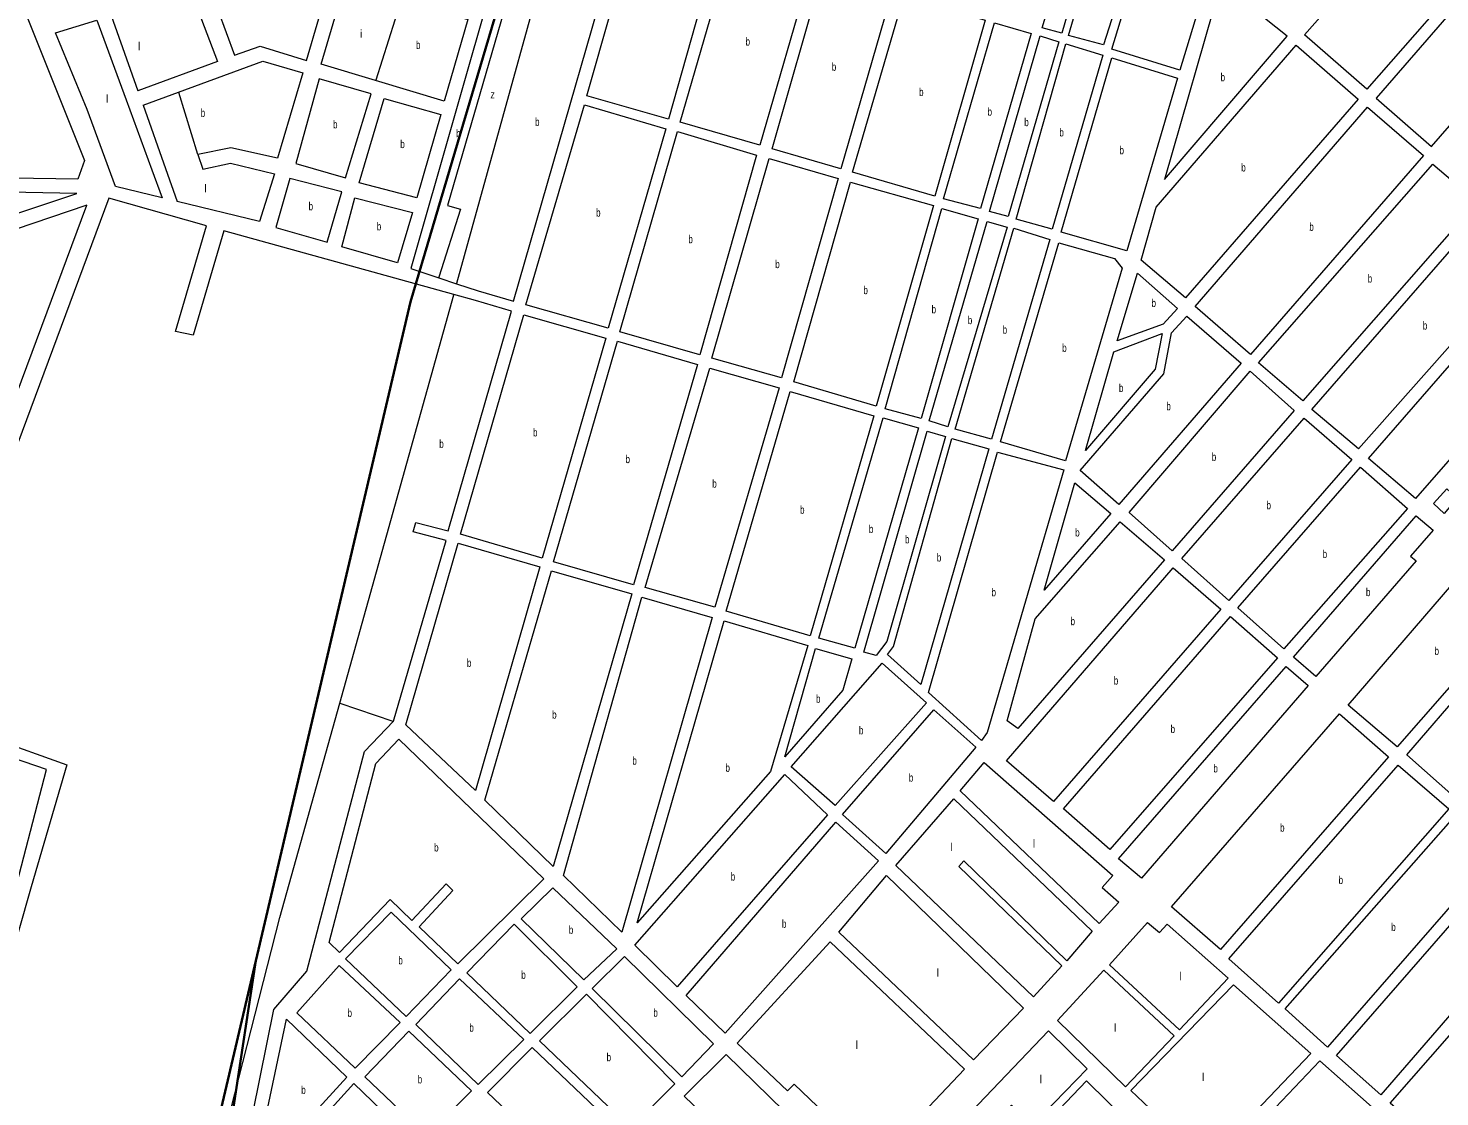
# Model space of a CAD drawing. Extents: x 639657 to 671642, y 222838 to 252123.
# Drawn here: x 653997 to 655760, y 244554 to 245889 of the extents above; entities that cross this region are included whole.
import ezdxf

# ---------------------------------------------------------------- set-up
doc = ezdxf.new("R2010")
doc.units = 0
doc.header["$LTSCALE"] = 4
for name, color, linetype, lineweight in [('1', 7, 'Continuous', 13), ('21', 7, 'Continuous', 13), ('57', 7, 'Continuous', 35)]:
    doc.layers.add(name, color=color, linetype=linetype, lineweight=lineweight)
doc.layers.add('7', color=7, linetype='Continuous')

msp = doc.modelspace()

# ---------------------------------------------------------------- linework, layer by layer
at = {"layer": '1'}
for p, q in [((654100.154, 245904.669), (654133.514, 245810.857)), ((654082.053, 245899.092), (654118.695, 245799.701)), ((654516.08, 245797.77), (654430.532, 245823.607)), ((654139.982, 245792.669), (654184.35, 245809.025)), ((654285.6, 245647.46), (654182.679, 245672.601)), ((654555.31, 245548.77), (654528.138, 245556.302))]:
    msp.add_line(p, q, dxfattribs=at)
for points in [[(655362.78, 246161.55), (655368.3, 246159.2), (655287.62, 245882.64), (655263.33, 245889.43), (655346.1, 246165.28)], [(655402.04, 246062.56), (655339.79, 245868.38), (655296, 245879.88), (655354.5, 246078.63)], [(655737.98, 246047.23), (655815.64, 245980.48), (655668.8, 245812.86), (655591.03, 245880.89)], [(654757.02, 246023.97), (654858.23, 245995.18), (654796.29, 245775.51), (654694.19, 245804.36)], [(654910.43, 245743.04), (654811.12, 245771.48), (654874.72, 245991.61), (654974.25, 245963.17)], [(654066.78, 245723.62), (654058.67, 245700.36), (653864.33, 245703.13), (653779.47, 245708.22), (653792.29, 245891.34), (653758.21, 245914.24), (653964.18, 245980.23)], [(654344.28, 245848.71), (654374.91, 245953.95), (654315.05, 245970.44), (654222.81, 245940.54), (654254.06, 245855.5), (654286.32, 245866.43)], [(655011.68, 245713.11), (654925.7, 245738.37), (654988.65, 245958.5), (655075.49, 245933.89)], [(655435.3, 245836.76), (655350.39, 245862.88), (655378.6, 245956.19), (655462.67, 245927.27)], [(655895.62, 245909.21), (655826.25, 245969.75), (655680.44, 245801.73), (655749.59, 245741.19)], [(655569.14, 245878.88), (655486.43, 245945.39), (655415.84, 245700.1)], [(655129.26, 245679.36), (655026.08, 245709.08), (655090.32, 245929.21), (655192, 245898.85)], [(655186.22, 245663.66), (655140.01, 245675.96), (655203.61, 245895.67), (655249.61, 245882.51)], [(655220.61, 245653.69), (655197.4, 245660.05), (655260.79, 245879.54), (655284.01, 245871.89)], [(655275.86, 245637.99), (655230.5, 245650.29), (655292.82, 245869.56), (655338.82, 245855.33)], [(655442.37, 245552.22), (655387.01, 245599.28), (655405.67, 245665.28), (655580.34, 245867.75), (655658.11, 245800.37)], [(655368.93, 245611.03), (655287.04, 245634.37), (655350.21, 245852.14), (655432.12, 245826.44)], [(654359.85, 245825.61), (654330.79, 245719.8), (654392.82, 245702.08), (654424.98, 245807.05)], [(654481.83, 245677.16), (654409.92, 245695.72), (654441.17, 245801.38), (654511.94, 245781.28)], [(654721.04, 245514.1), (654618.07, 245543.38), (654691.44, 245793.19), (654793.12, 245763.47)], [(655523.38, 245481.2), (655454.44, 245541.53), (655669.74, 245790.53), (655739.54, 245729.99)], [(654835.39, 245480.99), (654735.44, 245509.85), (654807.52, 245759.87), (654906.4, 245730.35)], [(654937.5, 245452.13), (654850.65, 245476.96), (654922.09, 245726.33), (655008.5, 245701.07)], [(655588.87, 245423.44), (655533.51, 245470.93), (655751.17, 245719.08), (655806.53, 245672.23)], [(653823.73, 245687.27), (653632.51, 245700.87), (653650.95, 245622.01), (653835.43, 245608.61), (654057.17, 245682.32)], [(654388.46, 245684.38), (654323.33, 245701.39), (654305.64, 245640.05), (654369.95, 245621.75)], [(655055.94, 245416.89), (654952.76, 245447.24), (655023.76, 245696.61), (655127.37, 245667.54)], [(654388.46, 245615.83), (654404.65, 245677.16), (654476.56, 245658.61), (654457.73, 245595.73)], [(655112.04, 245401.62), (655067.12, 245413.7), (655137.69, 245663.93), (655183.05, 245650.77)], [(655658.23, 245363.33), (655600.07, 245412.74), (655816.88, 245661.75), (655877.19, 245610.41)], [(655145.15, 245391.21), (655121.93, 245398.43), (655194.66, 245647.37), (655219.37, 245640.58)], [(655199.96, 245375.5), (655154.39, 245388.02), (655227.75, 245639.32), (655272.68, 245625.09)], [(655292.39, 245348.54), (655211.14, 245372.32), (655283.87, 245620.83), (655353.51, 245601.1), (655363, 245589.11)], [(655414.15, 245519.27), (655356.68, 245498.24), (655382.35, 245583.16), (655432.12, 245538.87)], [(655729.54, 245301.29), (655670.95, 245351.35), (655887.54, 245600.14), (655946.56, 245549.87)], [(654638.36, 245227.11), (654536.47, 245256.83), (654615.76, 245530.92), (654718.08, 245501.63)], [(655358.95, 245294.01), (655310.48, 245336.58), (655415.24, 245457.42), (655424.93, 245508.57), (655443.75, 245529.46), (655511.82, 245470.42)], [(654752.51, 245193.57), (654652.77, 245222.43), (654732.69, 245497.82), (654832.65, 245468.95)], [(655404.27, 245462.97), (655317.25, 245361.52), (655352.66, 245484.7), (655412.91, 245507.67)], [(654854.18, 245165.57), (654767.33, 245190.4), (654847.91, 245464.5), (654934.75, 245439.67)], [(655425.51, 245236.25), (655371.87, 245283.96), (655523.02, 245460.58), (655577.96, 245411.59)], [(654973.48, 245129.9), (654868.58, 245160.68), (654948.3, 245434.99), (655052.77, 245404.85)], [(655029.15, 245114.63), (654984.23, 245127.14), (655064.37, 245402.1), (655108.87, 245389.58)], [(655496.17, 245174.21), (655437.57, 245226.63), (655590.45, 245401.97), (655649.91, 245350.2)], [(655055.81, 245105.48), (655040.34, 245109.72), (655119.62, 245385.53), (655142.4, 245378.74), (655069.06, 245122.71)], [(655111.56, 245069.16), (655069.77, 245106.6), (655077.46, 245116.73), (655150.36, 245376.41), (655196.36, 245363.46)], [(655187.41, 244999.2), (655121.26, 245059.32), (655207.54, 245359.42), (655290.07, 245337.37), (655194.45, 245009.1)], [(655565.11, 245113.67), (655507.8, 245165.02), (655660.68, 245340.57), (655719.71, 245288.8)], [(655349.11, 245282.81), (655265.51, 245186.95), (655304.09, 245321.09)], [(655768.51, 245313.61), (655781.74, 245302.09), (655765.51, 245282.75), (655752.02, 245295.06)], [(655232.87, 245014.17), (655219.31, 245023.58), (655254.48, 245151.26), (655360.75, 245272.32), (655416.11, 245225.05)], [(655604.97, 245079.02), (655577.18, 245103.19), (655730.48, 245280.03), (655751.8, 245261.85), (655723.36, 245229.33), (655730.26, 245223.77)], [(654555.27, 244936.68), (654468.43, 245018.64), (654533.72, 245245.65), (654635.61, 245215.93)], [(655277.23, 244923.05), (655218.63, 244973.96), (655426.88, 245214.99), (655486.55, 245163.23)], [(655645.47, 245043.51), (655798.34, 245220.78), (655860.38, 245166.66), (655706.64, 244991.31)], [(654652.25, 244841.66), (654566.91, 244924.7), (654650.02, 245211.26), (654750.61, 245182.4)], [(654738.23, 244759.7), (654665.18, 244830.54), (654762.87, 245178.36), (654851, 245152.67)], [(654923.65, 244960.28), (654757.3, 244771.36), (654865.83, 245148.86), (654970.31, 245117.86)], [(655347.88, 244862.95), (655289.72, 244913.86), (655498.61, 245154.03), (655557.21, 245102.26)], [(655781.4, 244926.07), (655718.7, 244981.26), (655871.15, 245157.89), (655934.7, 245102.91)], [(655014.1, 245062.17), (654941.62, 244978.6), (654980.2, 245114.03), (655025.55, 245101.3)], [(655004.55, 244917.82), (654949.61, 244966.38), (655063.15, 245095.84), (655118.52, 245046.42)], [(655387.1, 244827), (655358.66, 244851.38), (655567.99, 245091.56), (655595.34, 245068.03)], [(655067.69, 244857.9), (655013.82, 244906.9), (655128, 245037.65), (655180.14, 244990.8)], [(655485.77, 244738.21), (655424.81, 244791.26), (655634.56, 245032.3), (655695.95, 244978.82)], [(653974.15, 244788.04), (654019.14, 244962.79), (653947.24, 244987.53), (653897.95, 244816.46)], [(654385.32, 244734.44), (654372.39, 244746.85), (654430.82, 244970.62), (654459.69, 245001), (654640.71, 244826.16), (654533.1, 244720.13), (654485.04, 244766.35), (654526.9, 244811.64), (654518.77, 244820.16), (654475.78, 244774.27), (654448.84, 244800.37)], [(655334.49, 244770.55), (655160.8, 244936.18), (655190.73, 244971.51), (655351.44, 244830.53), (655337.97, 244815.66), (655358.87, 244797.05)], [(655558.38, 244671.24), (655496.34, 244726.22), (655708.02, 244968.55), (655771.35, 244914.01)], [(654807.2, 244691.64), (654754.18, 244743.65), (654941.7, 244956.69), (654995.14, 244906.41)], [(655252.16, 244679), (655080.41, 244842.91), (655152.89, 244926.28), (655325.5, 244760.86), (655293.86, 244724.02), (655165.2, 244848.79), (655159.22, 244841.9), (655287.66, 244717.56)], [(654867.32, 244633.44), (654818.4, 244680.73), (655005.48, 244896.99), (655058.92, 244848.64)], [(655619.79, 244616.26), (655566.79, 244663.75), (655779.75, 244906.09), (655832.74, 244860.53)], [(655686.36, 244556.57), (655630.99, 244605.56), (655843.52, 244849.83), (655898.45, 244801.69)], [(655177.3, 244600.14), (655009.21, 244759.77), (655068.86, 244830.42), (655239.75, 244664.99)], [(654690.78, 244700.27), (654612.12, 244776.45), (654651.92, 244815.03), (654731.87, 244738.85)], [(654468.71, 244654.4), (654392.86, 244726.52), (654449.76, 244784.7), (654524.75, 244712.58)], [(655434.61, 244637.74), (655347.13, 244719.05), (655394.6, 244771.83), (655409.68, 244759.21), (655419.31, 244769.55), (655495.57, 244702.38)], [(654623.39, 244633.24), (654544.52, 244709), (654603.78, 244769.55), (654682.44, 244691.43)], [(654945.11, 244561.33), (654882.18, 244621.03), (654998.52, 244747.71), (655166.17, 244588.72), (655062.65, 244479.26), (655040.29, 244486.49), (654953.45, 244569.73)], [(654813.2, 244579.13), (654701.13, 244689.56), (654741.35, 244729.22), (654852.56, 244620.07)], [(654404.96, 244589.76), (654331.91, 244659.09), (654384.95, 244718.12), (654461.01, 244646.86)], [(654558.57, 244569.45), (654480.77, 244644.35), (654535.32, 244701.45), (654615.48, 244625.7)], [(655367.24, 244566.64), (655282.33, 244649.25), (655340.07, 244712.16), (655428.2, 244630.42)], [(655468.73, 244471.85), (655374.13, 244561.94), (655502.04, 244694.03), (655598.99, 244608.24)], [(654749.45, 244514.7), (654635.02, 244623.83), (654694.07, 244682.45), (654804.43, 244570.3)], [(654294.38, 244532.68), (654319.27, 244651.1), (654394.7, 244578.55), (654289.91, 244464.16)], [(654493.96, 244505.66), (654417.03, 244579.06), (654472, 244635.95), (654550.22, 244561.48)], [(655101.07, 244426.56), (655095.18, 244452.31), (655271, 244636.32), (655319.27, 244589.03), (655250.82, 244518.35), (655224.75, 244543.82), (655215.12, 244534.55), (655242.7, 244508.66), (655132.53, 244395.96)], [(655749.26, 244501.16), (655697.99, 244546.3), (655774.75, 244634.18), (655829.45, 244592.28)], [(654686.56, 244449.19), (654570.2, 244559.61), (654626.25, 244615.64), (654741.97, 244505.44)], [(654980.07, 244396.94), (654816.08, 244554.87), (654868.28, 244607.02), (655030.77, 244448.44)], [(655670.98, 244419.5), (655546.88, 244532.47), (655610.19, 244598.83), (655737.08, 244486.52)], [(654298.93, 244388.3), (654290.83, 244446.76), (654403.1, 244570.64), (654438.23, 244537.04)], [(655388.3, 244388.03), (655259.22, 244511.51), (655318.47, 244574.21), (655371.91, 244521.56), (655381.33, 244530.82), (655456.54, 244458.71)]]:
    msp.add_lwpolyline(points, close=True, dxfattribs=at)
for points in [[(654657.603, 246140.159), (654633.92, 246146.71), (654474.48, 245588.7), (654509.358, 245577.183), (654531.725, 245569.798), (654558.58, 245560.93)], [(654558.58, 245560.93), (654602.75, 245548.13), (654764.61, 246110.56), (654687.287, 246131.948), (654657.603, 246140.159)], [(654430.532, 245823.607), (654362.48, 245844.16), (654392.6, 245946.21), (654462.762, 245924.973)], [(654100.154, 245904.669), (654199.85, 245935.39), (654233.04, 245847.6), (654133.514, 245810.857)], [(654462.762, 245924.973), (654545.83, 245899.83), (654516.08, 245797.77)], [(654070.19, 245787.48), (654030.38, 245883.17), (654082.053, 245899.092)], [(654184.35, 245809.025), (654289.45, 245847.77), (654339.52, 245833.34), (654308.04, 245726.72), (654249.65, 245739.49), (654208.499, 245731.036)], [(654118.695, 245799.701), (654151.07, 245711.883), (654163.857, 245677.198)], [(654163.857, 245677.198), (654105.686, 245691.407), (654070.19, 245787.48)], [(654139.982, 245792.669), (654168.092, 245713.62), (654182.679, 245672.601)], [(654208.499, 245731.036), (654214.45, 245712.944), (654249.19, 245720.36), (654304.13, 245707.06), (654285.6, 245647.46)], [(654219.24, 245641.98), (654097.07, 245676.65), (653858.56, 245035.6), (654044.741, 244968.604)], [(653832.49, 245030.75), (654069.59, 245667.89), (653845.97, 245592.12), (653868.07, 245505.71), (653820.47, 245385.87), (653606.8, 245423.68), (653601.833, 245425.628)], [(654202.634, 245505.364), (654180.55, 245510.273), (654219.24, 245641.98)], [(654528.138, 245556.302), (654241.03, 245635.89), (654202.634, 245505.364)], [(654452.64, 245023.14), (654518.46, 245249.03), (654477.5, 245259.69), (654480.69, 245271.68), (654521.21, 245261.07), (654600.18, 245535.34), (654555.31, 245548.77)], [(654214.14, 243926.75), (654349.92, 243930.2), (654484.77, 243913.25), (654503.06, 243908.04), (654539.3, 243945.49), (654493.52, 243997.9), (654390.54, 244113.03), (654369.63, 244148.88), (654332.83, 244235.25), (654306.96, 244303.27), (654286.51, 244371.29), (654274.09, 244453.13), (654277.72, 244535.32), (654303.33, 244663.21), (654344.42, 244711.03), (654416.41, 244985.23), (654452.64, 245023.14)], [(654044.741, 244968.604), (654000, 244816.51), (653922.03, 244542.9), (654173.21, 244309.37), (654159.55, 244291.75), (653914.75, 244520.06), (653825.86, 244604.7), (653759.94, 244672.03), (653680.55, 244552.99), (653714.21, 244520.63), (653534.457, 244045.365), (653507.729, 243974.696)]]:
    msp.add_lwpolyline(points, dxfattribs=at)
at = {"layer": '21'}
for points in [[(654657.603, 246140.159), (654657.458, 246139.659), (654520.098, 245667.522), (654536.438, 245663.062), (654509.647, 245578.099), (654509.358, 245577.183)], [(654531.725, 245569.798), (654531.863, 245570.298), (654687.149, 246131.448), (654687.287, 246131.948)], [(654462.762, 245924.973), (654462.603, 245924.473), (654430.691, 245824.107), (654430.532, 245823.607)], [(654208.499, 245731.036), (654184.505, 245808.525), (654184.35, 245809.025)], [(654385.92, 245045.881), (654527.999, 245555.802), (654528.138, 245556.302)], [(654214.14, 243926.75), (654214.37, 243927.25), (654268.132, 244043.977), (654273.486, 244086.839), (654260.993, 244136.845), (654232.439, 244202.924), (654211.023, 244295.792), (654228.87, 244456.526), (654310.964, 244777.992), (654385.92, 245045.881)], [(654385.92, 245045.881), (654452.14, 245023.31), (654452.64, 245023.14)]]:
    msp.add_lwpolyline(points, dxfattribs=at)
at = {"layer": '57'}
for points in [[(655185.854, 248000), (655145.465, 247854.623), (655018.214, 247474.636), (654988.848, 247372.784), (654904.667, 247112.277), (654743.156, 246515.855), (654641.355, 246112.363), (654473.971, 245547.279), (654175.421, 244275.106), (654105.923, 244078.257), (653994.921, 243851.951)], [(654413.531, 244043.738), (654368.504, 244106.416), (654319.561, 244188.682), (654278.449, 244300.327), (654252.999, 244392.386), (654247.126, 244462.899), (654252.999, 244541.247), (654280.849, 244724.353)]]:
    msp.add_lwpolyline(points, dxfattribs=at)

# ---------------------------------------------------------------- texts
at = {"layer": '7'}
for s, p in [('i', (654410.846, 245877.108)), ('l', (654133.616, 245861.435)), ('l', (654093.509, 245796.028)), ('l', (654216.656, 245683.91)), ('l', (655148.611, 244861.195)), ('l', (655251.455, 244865.484)), ('l', (655131.47, 244703.961)), ('l', (655434.288, 244699.673)), ('l', (655352.87, 244635.35)), ('l', (655030.054, 244613.909)), ('l', (655260.024, 244571.027)), ('l', (655462.856, 244573.886))]:
    msp.add_text(s, height=10, dxfattribs=at).set_placement(p)
for s, width, p in [('b', 0.75, (654480.943, 245863.07)), ('b', 0.75, (654892.637, 245867.325)), ('b', 0.75, (655000.352, 245835.805)), ('b', 0.75, (655486.07, 245822.745)), ('b', 0.75, (655109.416, 245804.285)), ('z', 0.8, (654573.964, 245801.249)), ('b', 0.75, (654211.971, 245778.19)), ('b', 0.75, (654629.672, 245766.943)), ('b', 0.75, (655194.925, 245779.665)), ('b', 0.75, (655240.799, 245766.615)), ('b', 0.75, (654377.315, 245763.845)), ('b', 0.75, (654531.113, 245752.649)), ('b', 0.75, (655284.657, 245753.775)), ('b', 0.75, (654461.296, 245739.27)), ('b', 0.75, (655359.767, 245731.585)), ('b', 0.75, (655511.883, 245709.985)), ('b', 0.75, (654346.782, 245661.57)), ('b', 0.75, (654705.915, 245653.645)), ('b', 0.75, (654431.912, 245636.445)), ('b', 0.75, (655596.884, 245635.865)), ('b', 0.75, (654821.209, 245620.43)), ('b', 0.75, (654929.708, 245589.23)), ('b', 0.75, (655039.868, 245556.75)), ('b', 0.75, (655669.853, 245571.26)), ('b', 0.75, (655399.789, 245540.7)), ('b', 0.75, (655125.061, 245532.775)), ('b', 0.75, (655170.255, 245519.29)), ('b', 0.75, (655213.818, 245507.41)), ('b', 0.75, (655738.712, 245512.54)), ('b', 0.75, (655288.188, 245484.685)), ('b', 0.75, (655359.094, 245434.595)), ('b', 0.75, (655418.3, 245411.735)), ('b', 0.75, (654627.145, 245379.015)), ('b', 0.75, (654510.017, 245364.721)), ('b', 0.75, (654742.662, 245345.695)), ('b', 0.75, (655475.031, 245348.415)), ('b', 0.75, (654851.042, 245315.035)), ('b', 0.75, (654960.719, 245282.445)), ('b', 0.75, (655543.405, 245288.09)), ('b', 0.75, (655046.651, 245258.365)), ('b', 0.75, (655091.803, 245245.505)), ('b', 0.75, (655304.401, 245254.02)), ('b', 0.75, (655131.529, 245222.785)), ('b', 0.75, (655613.571, 245227.12)), ('b', 0.75, (655199.894, 245179.31)), ('b', 0.75, (655667.658, 245179.525)), ('b', 0.75, (655298.65, 245143.245)), ('b', 0.75, (655753.316, 245106.045)), ('b', 0.75, (654544.502, 245091.165)), ('b', 0.75, (655352.603, 245069.02)), ('b', 0.75, (654980.63, 245046.315)), ('b', 0.75, (654651.009, 245026.46)), ('b', 0.75, (655423.606, 245008.49)), ('b', 0.75, (655034.26, 245006.83)), ('b', 0.75, (654751.189, 244969.03)), ('b', 0.75, (654867.533, 244960.11)), ('b', 0.75, (655477.043, 244959.28)), ('b', 0.75, (655096.625, 244947.775)), ('b', 0.75, (655560.411, 244885.255)), ('b', 0.75, (654503.586, 244860.565)), ('b', 0.75, (654874.11, 244824.165)), ('b', 0.75, (655633.477, 244819.895)), ('b', 0.75, (654938.065, 244765.215)), ('b', 0.75, (654671.836, 244757.65)), ('b', 0.75, (655699.264, 244761.175)), ('b', 0.75, (654458.847, 244719.55)), ('b', 0.75, (654612.422, 244701.395)), ('b', 0.75, (654395.395, 244653.94)), ('b', 0.75, (654777.426, 244654.175)), ('b', 0.75, (654547.588, 244635.45)), ('b', 0.75, (654719.054, 244598.575)), ('b', 0.75, (654483.054, 244570.805)), ('b', 0.75, (654337.58, 244557.63))]:
    msp.add_text(s, height=10, dxfattribs=dict(at, width=width)).set_placement(p)

doc.saveas('drawing.dxf')
